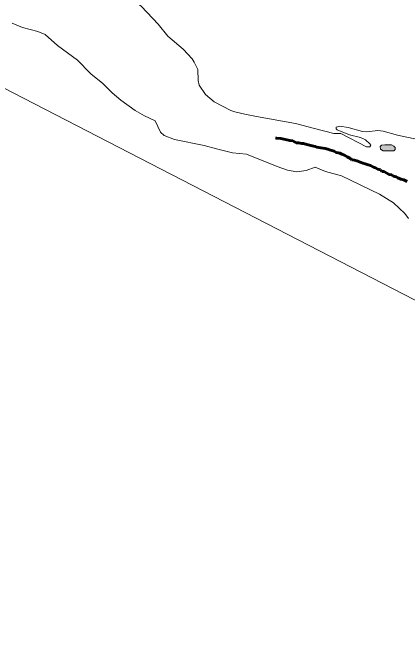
# Model space of a CAD drawing. Extents: x -1643653 to 4543381, y 1624270 to 13878484.
# Drawn here: x 808989 to 809491, y 9012457 to 9013278 of the extents above; entities that cross this region are included whole.
import ezdxf

# ---------------------------------------------------------------- set-up
doc = ezdxf.new("R2010")
doc.units = 0
doc.header["$LTSCALE"] = 200
doc.linetypes.add('LONG_DASH_SHORT_DASH', pattern=[9.9, 6, -1.2, 1.5, -1.2])
doc.layers.add('1', color=7, linetype='Continuous', lineweight=13)
doc.layers.add('49', color=7, linetype='Continuous')

msp = doc.modelspace()

# ---------------------------------------------------------------- hatches: boundary and pattern name
at = {"layer": '1'}
msp.add_hatch(color=256, dxfattribs=at).paths.add_polyline_path([(809471.1, 9013109.7), (809468.9, 9013109.7), (809466.1, 9013109.7), (809462.8, 9013109.7), (809458.4, 9013109.2), (809456.7, 9013107.5), (809457.3, 9013104.2), (809460.6, 9013102), (809465.6, 9013102), (809470.6, 9013102), (809474.4, 9013102), (809476.1, 9013103.6), (809476.1, 9013106.4), (809474.4, 9013108.1)])

# ---------------------------------------------------------------- linework, layer by layer
for points in [[(814598.3, 9008896), (813758.5, 9010664.1), (812879.6, 9010781.5), (811952.2, 9011648.1), (810858.7, 9011770.6), (810494.2, 9012398.9), (808613.3, 9013370.5), (807126, 9013554.3), (805831.2, 9014683.5)], [(809077.5, 9013315), (809092, 9013309.5), (809121.1, 9013301.8), (809136.9, 9013296.7), (809146.1, 9013291.5), (809153.3, 9013285.9), (809174.2, 9013263.2), (809186.7, 9013248.2), (809206.1, 9013231.3), (809217.4, 9013219.2), (809220.3, 9013215.1), (809224.6, 9013205.6), (809225.1, 9013191.5), (809226.5, 9013185.5), (809234.7, 9013173.7), (809245.7, 9013164.5), (809266.6, 9013153.5), (809271.7, 9013151.6), (809284.7, 9013148.5), (809299.6, 9013145.7)], [(809299.6, 9013145.7), (809284.7, 9013148.5), (809271.7, 9013151.6), (809266.6, 9013153.5), (809245.7, 9013164.5), (809234.7, 9013173.7), (809226.5, 9013185.5), (809225.1, 9013191.5), (809224.6, 9013205.6), (809220.3, 9013215.1), (809217.4, 9013219.2), (809206.1, 9013231.3), (809186.7, 9013248.2), (809174.2, 9013263.2), (809153.3, 9013285.9), (809146.1, 9013291.5), (809136.9, 9013296.7), (809121.1, 9013301.8), (809092, 9013309.5), (809077.5, 9013315)], [(809088.8, 9013200.1), (809088.1, 9013200.7), (809071.5, 9013217.3), (809046.2, 9013236.2), (809030.5, 9013250.3), (809021.2, 9013253.9), (809001.8, 9013259.1), (808988.6, 9013264.6)], [(809492.8, 9013015.9), (809488.3, 9013022.1), (809474, 9013035.5), (809456.2, 9013046.9), (809407.7, 9013070.1), (809387.1, 9013075.7), (809374.3, 9013081.2), (809362.7, 9013076.9), (809350.7, 9013075.4), (809339.1, 9013077.2), (809325.7, 9013081.8), (809286.7, 9013097.9), (809268.8, 9013099.6), (809248.5, 9013104.4), (809232.9, 9013108.9), (809195.2, 9013116.4), (809181.8, 9013121.3), (809177.4, 9013125.9), (809170.5, 9013140.3), (809156.8, 9013146.7), (809144.9, 9013153.2), (809126.7, 9013166.4), (809115.7, 9013175.7), (809103.7, 9013187.9), (809088.8, 9013200.1)], [(809299.6, 9013145.7), (809349.1, 9013136.7), (809373.4, 9013130.4)], [(809373.4, 9013130.4), (809349.1, 9013136.7), (809299.6, 9013145.7)], [(809373.4, 9013130.4), (809397.7, 9013124.1), (809406.9, 9013124.1), (809439.6, 9013107), (809443.6, 9013107.2), (809444.8, 9013109), (809443.6, 9013111), (809438.1, 9013115.8), (809431.7, 9013119.1), (809418, 9013122.5), (809402.1, 9013128.8), (809400.7, 9013130.2), (809400.9, 9013132.1), (809405.7, 9013133.2), (809416.2, 9013131.6), (809434.4, 9013126.6), (809439.9, 9013126.3), (809454, 9013127.7), (809460.5, 9013127.1), (809479.1, 9013122.1), (809504.8, 9013116.6)], [(809504.8, 9013116.6), (809479.1, 9013122.1), (809460.5, 9013127.1), (809454, 9013127.7), (809439.9, 9013126.3), (809434.4, 9013126.6), (809416.2, 9013131.6), (809405.7, 9013133.2), (809400.9, 9013132.1), (809400.7, 9013130.2), (809402.1, 9013128.8), (809418, 9013122.5), (809431.7, 9013119.1), (809438.1, 9013115.8), (809443.6, 9013111), (809444.8, 9013109), (809443.6, 9013107.2), (809439.6, 9013107), (809406.9, 9013124.1), (809397.7, 9013124.1), (809373.4, 9013130.4)]]:
    msp.add_lwpolyline(points, dxfattribs=at)
at = {"layer": '1', "linetype": 'LONG_DASH_SHORT_DASH', "lineweight": 60}
for points in [[(809363.4, 9013110.1), (809359.1, 9013111.2), (809357.1, 9013111.4), (809353, 9013112.2), (809349.9, 9013112.2), (809345.9, 9013114.5), (809341.8, 9013115.2), (809330.3, 9013117.5), (809325, 9013118.1), (809323.6, 9013118.5)], [(809491.4, 9013062.8), (809486.8, 9013065.1), (809483.3, 9013065.7), (809479.2, 9013067.4), (809477.2, 9013069), (809473.9, 9013069.5), (809471.1, 9013071.5), (809468.3, 9013072), (809464.7, 9013074.1), (809461.9, 9013075.6), (809458.8, 9013075.6), (809457.1, 9013077.7), (809454, 9013078.7), (809451, 9013080.2), (809448.2, 9013081), (809444.6, 9013083.3), (809441.8, 9013084.1), (809438, 9013085.3), (809434.7, 9013086.1), (809432.6, 9013086.9), (809427.3, 9013089.2), (809424.2, 9013089.9), (809420.9, 9013090.7), (809418.1, 9013092.8), (809414.8, 9013094.3), (809411.5, 9013096.3), (809408.2, 9013097.9), (809405.7, 9013098.9), (809403.6, 9013099.4), (809400.8, 9013099.7), (809398.3, 9013101.4), (809395.5, 9013102.2), (809392.2, 9013103.2), (809390.1, 9013104), (809386.8, 9013104.8), (809381.5, 9013105.8), (809376.1, 9013106.8), (809374.1, 9013107.3), (809370.5, 9013108.3), (809367, 9013109.1), (809363.4, 9013110.1)]]:
    msp.add_lwpolyline(points, dxfattribs=at)
at = {"layer": '1'}
msp.add_lwpolyline([(809471.1, 9013109.7), (809468.9, 9013109.7), (809466.1, 9013109.7), (809462.8, 9013109.7), (809458.4, 9013109.2), (809456.7, 9013107.5), (809457.3, 9013104.2), (809460.6, 9013102), (809465.6, 9013102), (809470.6, 9013102), (809474.4, 9013102), (809476.1, 9013103.6), (809476.1, 9013106.4), (809474.4, 9013108.1)], close=True, dxfattribs=at)
at = {"layer": '1', "lineweight": 25}
msp.add_spline([(814781, 9009175.5), (814787.2, 9009173.4), (814796.9, 9009173.4), (814799.4, 9009172.4), (814805.1, 9009174.5), (814805.6, 9009176.5), (814811.7, 9009179.5), (814811.7, 9009179.5), (814801.5, 9009181), (814790.7, 9009181.5), (814784.1, 9009183.1), (814777.4, 9009185.1), (814778.4, 9009175.5)], degree=3, dxfattribs=at)

# ---------------------------------------------------------------- texts
at = {"layer": '49', "width": 0.9}
msp.add_text('R I O   S Ã O   F R A N C I S C O', height=500, rotation=332.036, dxfattribs=at).set_placement((805339.6, 9013807.5))

doc.saveas('drawing.dxf')
